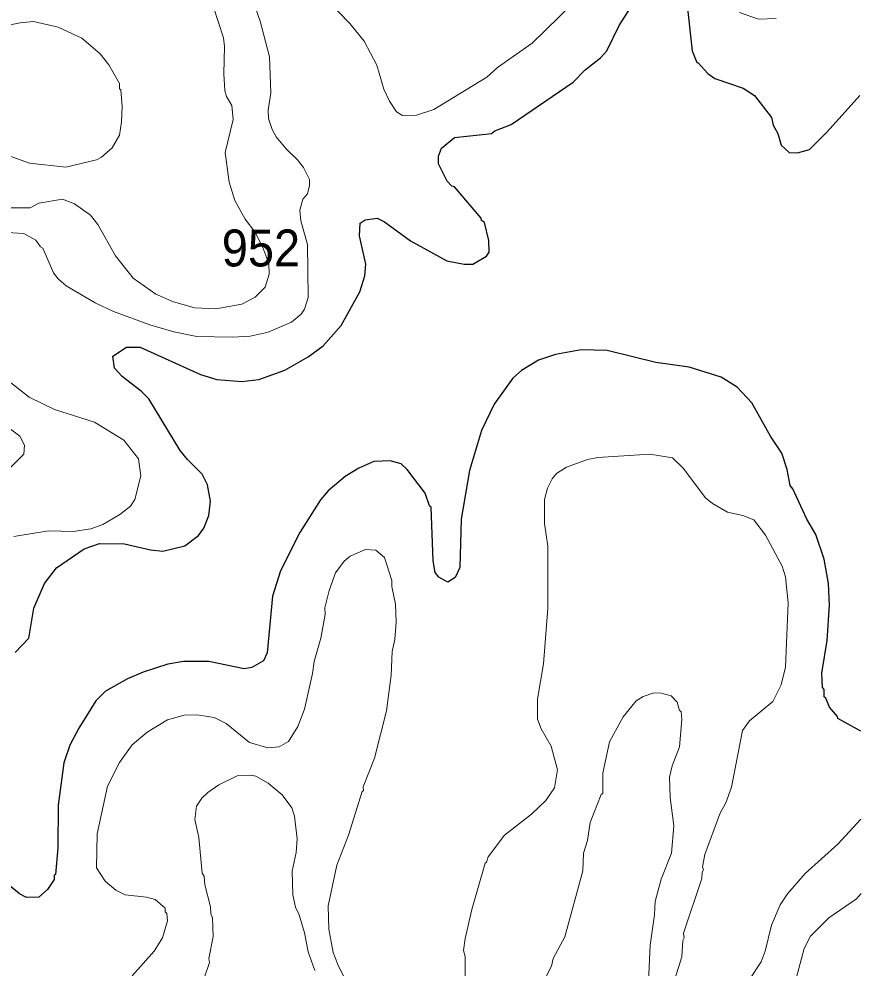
# Model space of a CAD drawing. Extents: x 447.8 to 473.9, y 7733.1 to 7760.8.
# Drawn here: x 472.092 to 473.916, y 7743.202 to 7745.257 of the extents above; entities that cross this region are included whole.
import ezdxf

# ---------------------------------------------------------------- set-up
doc = ezdxf.new("R2010")
doc.units = 0
doc.header["$LTSCALE"] = 0.032
doc.layers.add('1', color=7, linetype='Continuous', lineweight=25)
doc.layers.add('2', color=7, linetype='Continuous', lineweight=13)
doc.layers.add('21', color=7, linetype='Continuous')

msp = doc.modelspace()

# ---------------------------------------------------------------- linework, layer by layer
at = {"layer": '1'}
for points in [[(472.0839, 7743.8848), (472.1136, 7743.9161), (472.1244, 7743.9811), (472.1475, 7744.0346), (472.1734, 7744.0688), (472.2328, 7744.1096), (472.2662, 7744.1215), (472.3206, 7744.1207), (472.3768, 7744.1073), (472.4032, 7744.1047), (472.4514, 7744.1164), (472.4811, 7744.1386), (472.4921, 7744.1544), (472.5033, 7744.1817), (472.5065, 7744.2128), (472.5, 7744.2485), (472.4887, 7744.2717), (472.4567, 7744.3029), (472.4414, 7744.3226), (472.3733, 7744.4344), (472.3576, 7744.4507), (472.3153, 7744.4828), (472.2992, 7744.5012), (472.2951, 7744.5271), (472.3245, 7744.5464), (472.3543, 7744.5463), (472.4854, 7744.4872), (472.5207, 7744.4767), (472.5743, 7744.4718), (472.6112, 7744.4767), (472.668, 7744.4968), (472.7185, 7744.5256), (472.7505, 7744.549), (472.79, 7744.5936), (472.8303, 7744.6662), (472.8407, 7744.7011), (472.8433, 7744.7261), (472.8292, 7744.7876), (472.8308, 7744.815), (472.8414, 7744.8222), (472.868, 7744.8257), (472.8836, 7744.8178), (472.9399, 7744.7765), (473.0188, 7744.7337), (473.0561, 7744.7259), (473.0749, 7744.7266), (473.1041, 7744.7435), (473.11, 7744.7519), (473.1093, 7744.7776), (473.0999, 7744.8167), (473.0937, 7744.8211), (473.0932, 7744.8261), (473.0348, 7744.8941), (473.0296, 7744.8951), (473.019, 7744.906), (473.0004, 7744.9436), (473.0004, 7744.9599), (473.0067, 7744.9773), (473.0353, 7745.0008), (473.1151, 7745.0095), (473.1223, 7745.0152), (473.1577, 7745.029), (473.2918, 7745.1204), (473.3184, 7745.1473), (473.3512, 7745.1729), (473.365, 7745.1881), (473.3914, 7745.2434), (473.4296, 7745.3022)], [(473.5374, 7745.3002), (473.5501, 7745.1884)], [(473.5501, 7745.1884), (473.5598, 7745.1631), (473.5631, 7745.1624), (473.5841, 7745.1393), (473.5989, 7745.1287), (473.6605, 7745.1076)], [(473.6605, 7745.1076), (473.6847, 7745.0916), (473.7217, 7745.0437), (473.725, 7745.0274), (473.7357, 7745.0089), (473.7429, 7744.9839), (473.7597, 7744.9684), (473.7779, 7744.9672), (473.804, 7744.9748), (473.842, 7745.0128), (473.9128, 7745.0913)], [(473.9149, 7743.7149), (473.907, 7743.7192), (473.8652, 7743.7419), (473.8643, 7743.7463), (473.8473, 7743.7665), (473.8393, 7743.7865), (473.8357, 7743.7893), (473.8356, 7743.8052), (473.8324, 7743.8092), (473.8308, 7743.8406), (473.842, 7743.9112), (473.8469, 7743.9876), (473.8453, 7744.0346), (473.8357, 7744.0875), (473.8179, 7744.1407), (473.7983, 7744.1737), (473.7682, 7744.2393), (473.7618, 7744.2469), (473.7555, 7744.2815), (473.7442, 7744.3171), (473.7193, 7744.354), (473.6791, 7744.4256), (473.6475, 7744.4595), (473.6124, 7744.4816), (473.543, 7744.5029), (473.4714, 7744.5135), (473.3659, 7744.5391), (473.3097, 7744.5407), (473.254, 7744.5304), (473.2171, 7744.5183), (473.1801, 7744.4959), (473.1617, 7744.4793), (473.1208, 7744.4232), (473.0939, 7744.366), (473.0678, 7744.279), (473.0493, 7744.1736), (473.0464, 7744.0694), (473.0366, 7744.0473), (473.0209, 7744.0376), (473.0015, 7744.0481), (472.9933, 7744.0587), (472.9891, 7744.0834), (472.9844, 7744.2001), (472.9812, 7744.2027), (472.9713, 7744.23), (472.9324, 7744.2815), (472.9194, 7744.2937), (472.8961, 7744.3002), (472.8606, 7744.2985), (472.8283, 7744.2844), (472.7981, 7744.2663), (472.7617, 7744.2356), (472.7453, 7744.2157), (472.7001, 7744.1451), (472.6586, 7744.0619), (472.6412, 7744.0073), (472.6293, 7743.8846), (472.6217, 7743.8673), (472.5964, 7743.8525), (472.5795, 7743.8499), (472.5034, 7743.8658), (472.4485, 7743.8658), (472.414, 7743.8602), (472.3608, 7743.8425), (472.3271, 7743.8281), (472.279, 7743.8016), (472.2584, 7743.7803), (472.2216, 7743.7216), (472.2023, 7743.6846), (472.1894, 7743.6461), (472.1766, 7743.5545), (472.1763, 7743.4623), (472.1708, 7743.4046), (472.1684, 7743.4028), (472.1679, 7743.3938), (472.1537, 7743.3718), (472.1353, 7743.3553), (472.1085, 7743.3542), (472.093, 7743.3622), (472.0459, 7743.4006)]]:
    msp.add_lwpolyline(points, dxfattribs=at)
at = {"layer": '2'}
for points in [[(472.7214, 7744.9099), (472.7081, 7744.9353), (472.6955, 7744.9522), (472.6707, 7744.9763), (472.649, 7745.0024), (472.6402, 7745.0182), (472.6323, 7745.0418), (472.6317, 7745.0597), (472.6372, 7745.0975), (472.6347, 7745.1754), (472.6145, 7745.2529), (472.5901, 7745.3236)], [(472.7597, 7745.2985), (472.8085, 7745.2472), (472.8396, 7745.2091), (472.8672, 7745.1574), (472.8819, 7745.1055), (472.8941, 7745.0795), (472.9095, 7745.0563), (472.9222, 7745.0482), (472.9526, 7745.049), (472.9904, 7745.0616), (473.1055, 7745.1312), (473.1284, 7745.152), (473.2032, 7745.2049), (473.29, 7745.2896)], [(472.5413, 7745.0891), (472.5377, 7745.1021), (472.5355, 7745.1384), (472.537, 7745.1979), (472.5346, 7745.2167), (472.5134, 7745.2828)], [(473.6522, 7745.2715), (473.6933, 7745.2566), (473.7318, 7745.2582)], [(472.0275, 7745.2358), (472.0942, 7745.2493), (472.1234, 7745.2517), (472.1768, 7745.2393), (472.2283, 7745.2155), (472.2679, 7745.1818), (472.2865, 7745.1578), (472.3094, 7745.1175), (472.3095, 7745.1062), (472.3126, 7745.104), (472.3157, 7745.068), (472.3142, 7745.0344), (472.3094, 7745.006), (472.2941, 7744.9784), (472.2707, 7744.958), (472.26, 7744.9521), (472.1935, 7744.936), (472.115, 7744.9453), (472.0237, 7744.9777)], [(472.5594, 7744.864), (472.5475, 7744.9035), (472.5387, 7744.9679), (472.5561, 7745.0395), (472.553, 7745.0702), (472.5413, 7745.0891)], [(472.7022, 7744.8201), (472.7005, 7744.8432), (472.707, 7744.8669), (472.7166, 7744.8786), (472.7213, 7744.8967), (472.7214, 7744.9099)], [(472.0686, 7744.8486), (472.1159, 7744.8486), (472.1349, 7744.8581), (472.1861, 7744.8668), (472.2119, 7744.8572), (472.247, 7744.8323), (472.2625, 7744.8118), (472.3007, 7744.7441), (472.3396, 7744.6957), (472.3882, 7744.6616), (472.4267, 7744.6448), (472.4729, 7744.6317), (472.5184, 7744.6298), (472.5749, 7744.6398), (472.6038, 7744.6547), (472.6248, 7744.6764), (472.6339, 7744.7047), (472.6332, 7744.728), (472.6204, 7744.7627), (472.6027, 7744.7964), (472.582, 7744.8237), (472.5594, 7744.864)], [(472.0666, 7744.7948), (472.1023, 7744.7924), (472.1282, 7744.7779), (472.1388, 7744.7636), (472.1439, 7744.7612), (472.1665, 7744.7074), (472.1767, 7744.6943), (472.1942, 7744.6795), (472.2572, 7744.6422), (472.2969, 7744.6237), (472.3755, 7744.5951), (472.4276, 7744.5797), (472.477, 7744.5696), (472.5547, 7744.5679), (472.5928, 7744.5703), (472.6313, 7744.5791), (472.6821, 7744.6003), (472.7033, 7744.618), (472.7104, 7744.6288), (472.7182, 7744.6537), (472.7166, 7744.7691), (472.7022, 7744.8201)], [(472.0808, 7744.1361), (472.1559, 7744.1487), (472.2091, 7744.1472), (472.2475, 7744.1529), (472.2737, 7744.1621), (472.3107, 7744.1838), (472.3333, 7744.2024), (472.343, 7744.2162), (472.3559, 7744.2678), (472.351, 7744.3047), (472.3193, 7744.3449), (472.2552, 7744.3843), (472.1692, 7744.4116), (472.1141, 7744.438), (472.0363, 7744.4988)], [(472.0622, 7744.2741), (472.1026, 7744.315), (472.1042, 7744.3344), (472.0937, 7744.354), (472.0681, 7744.3732)], [(473.4991, 7743.1362), (473.5278, 7743.2257), (473.5295, 7743.2614), (473.5325, 7743.267), (473.5312, 7743.2773), (473.5711, 7743.3956), (473.5712, 7743.4097), (473.5741, 7743.4144), (473.572, 7743.421), (473.5773, 7743.4475), (473.6096, 7743.5355), (473.6229, 7743.5598), (473.6351, 7743.5937), (473.6585, 7743.7164), (473.6743, 7743.7373), (473.7244, 7743.7789), (473.7426, 7743.8154), (473.7522, 7743.8532), (473.7577, 7743.9929), (473.7523, 7744.049), (473.7449, 7744.0721), (473.7088, 7744.1394), (473.6837, 7744.1724), (473.6597, 7744.182), (473.6266, 7744.1891), (473.5937, 7744.2077), (473.5788, 7744.2199), (473.53, 7744.2845), (473.5075, 7744.3067), (473.4579, 7744.3146), (473.3454, 7744.3075), (473.3229, 7744.3035), (473.2775, 7744.2868), (473.2558, 7744.2727), (473.2466, 7744.2615), (473.2363, 7744.2408), (473.2297, 7744.2164), (473.23, 7744.1649), (473.2376, 7744.1158), (473.2376, 7743.9801), (473.2281, 7743.8609), (473.2152, 7743.7839), (473.2152, 7743.7407), (473.223, 7743.7195), (473.2448, 7743.6822), (473.2584, 7743.6309), (473.2516, 7743.5917), (473.2328, 7743.5644), (473.2021, 7743.5353), (473.1433, 7743.4893), (473.1079, 7743.4424), (473.1045, 7743.4309), (473.1014, 7743.4287), (473.0727, 7743.3286), (473.0581, 7743.2658), (473.0549, 7743.2394), (473.058, 7743.2269), (473.0582, 7743.1842)], [(472.7726, 7743.2356), (472.7632, 7743.2859), (472.7616, 7743.3363), (472.7804, 7743.4245), (472.8054, 7743.4895), (472.8353, 7743.5841), (472.8382, 7743.5862), (472.8376, 7743.5943), (472.8617, 7743.6565), (472.8881, 7743.7589), (472.8977, 7743.8361), (472.9001, 7743.8871), (472.9057, 7743.9131), (472.9089, 7743.9512), (472.9073, 7743.99), (472.8994, 7744.0282), (472.8993, 7744.0413), (472.8834, 7744.0907), (472.8648, 7744.1066), (472.8422, 7744.1085), (472.809, 7744.0936), (472.7965, 7744.0828), (472.7778, 7744.0578), (472.7634, 7744.0196), (472.7544, 7743.9816), (472.755, 7743.9676), (472.7454, 7743.9163), (472.7311, 7743.8654), (472.7279, 7743.8397), (472.7102, 7743.7624), (472.696, 7743.7246), (472.6757, 7743.6926), (472.6557, 7743.6807), (472.6309, 7743.6783), (472.5909, 7743.6899), (472.5408, 7743.7315), (472.5146, 7743.7447), (472.4768, 7743.7503), (472.4497, 7743.7494), (472.4137, 7743.7391), (472.3698, 7743.7129), (472.3372, 7743.6852), (472.3096, 7743.6472), (472.2838, 7743.5956), (472.2613, 7743.4927), (472.2599, 7743.4187), (472.2786, 7743.3902), (472.3015, 7743.3705), (472.3222, 7743.3601), (472.3681, 7743.3551), (472.3868, 7743.3501), (472.4087, 7743.3311), (472.4089, 7743.3235), (472.4121, 7743.3198), (472.4133, 7743.3036), (472.4031, 7743.2671), (472.3849, 7743.2384), (472.3371, 7743.1846)], [(473.4541, 7743.141), (473.4589, 7743.2516), (473.4684, 7743.3168), (473.4694, 7743.3458), (473.4824, 7743.3942), (473.505, 7743.4503), (473.5101, 7743.5094), (473.5025, 7743.5711), (473.5006, 7743.6149), (473.5067, 7743.6399), (473.5222, 7743.6806), (473.5278, 7743.7402), (473.5261, 7743.7574), (473.5224, 7743.7594), (473.517, 7743.7774), (473.5045, 7743.791), (473.4826, 7743.7969), (473.4666, 7743.7976), (473.4434, 7743.7899), (473.4287, 7743.7802), (473.4005, 7743.7458), (473.3711, 7743.6913), (473.3563, 7743.6236), (473.3562, 7743.58), (473.3531, 7743.5778), (473.329, 7743.5168), (473.3234, 7743.4783), (473.3147, 7743.4504), (473.3128, 7743.4126), (473.2743, 7743.2696), (473.2488, 7743.2226), (473.2455, 7743.2059), (473.231, 7743.1776)], [(472.6047, 7743.6172), (472.5943, 7743.6198), (472.5646, 7743.6182), (472.5248, 7743.5983), (472.5009, 7743.5822), (472.4879, 7743.5698)], [(472.7327, 7743.1961), (472.7182, 7743.2368), (472.7106, 7743.2781), (472.6986, 7743.3173), (472.6908, 7743.3333), (472.6849, 7743.3604), (472.6833, 7743.4118), (472.6924, 7743.4523), (472.6941, 7743.4819), (472.689, 7743.531), (472.6831, 7743.5485), (472.6623, 7743.577), (472.6314, 7743.6024), (472.6047, 7743.6172)], [(472.4879, 7743.5698), (472.4763, 7743.5526), (472.473, 7743.5232), (472.4818, 7743.4844), (472.489, 7743.4069), (472.4929, 7743.4006), (472.4946, 7743.3821), (472.5066, 7743.3343), (472.5073, 7743.3193), (472.5114, 7743.3103), (472.5122, 7743.2702), (472.5034, 7743.2226), (472.5048, 7743.2139), (472.4722, 7743.1182)], [(473.9152, 7743.524), (473.8652, 7743.4698), (473.7942, 7743.4068), (473.7566, 7743.3626), (473.7407, 7743.3385), (473.722, 7743.2949), (473.7081, 7743.2382), (473.6992, 7743.2155), (473.6726, 7743.1745)], [(473.9155, 7743.3631), (473.9054, 7743.3517), (473.8456, 7743.3107), (473.8064, 7743.2708), (473.7927, 7743.2439), (473.7748, 7743.1791)], [(472.828, 7743.0418), (472.8248, 7743.0938), (472.815, 7743.133), (472.8015, 7743.1708), (472.7822, 7743.2096), (472.7726, 7743.2356)]]:
    msp.add_lwpolyline(points, dxfattribs=at)

# ---------------------------------------------------------------- texts
at = {"layer": '21', "width": 0.95}
msp.add_text('952', height=0.08, dxfattribs=at).set_placement((472.5312, 7744.7213))

doc.saveas('drawing.dxf')
